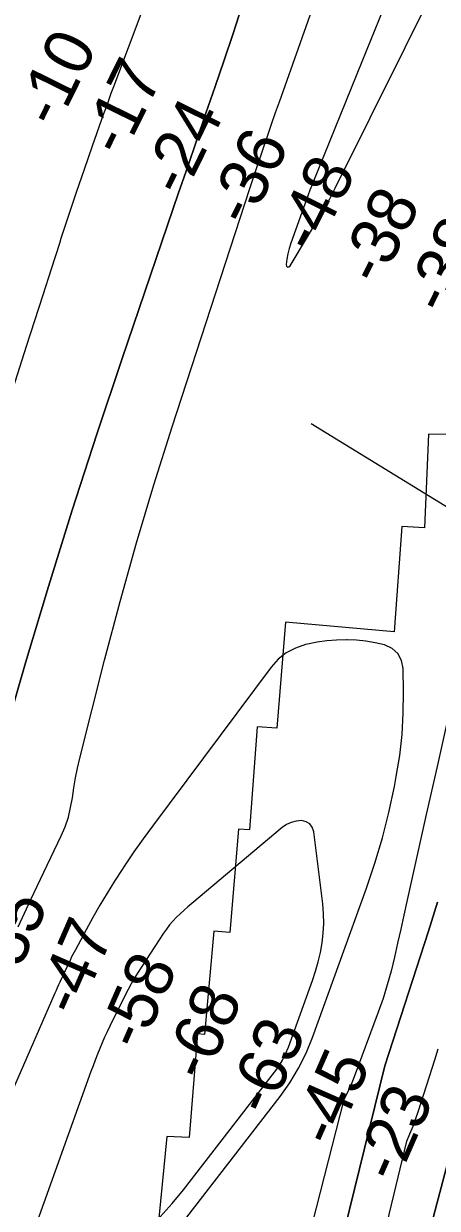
# Model space of a CAD drawing. Extents: x 3177385 to 3215275, y 903885 to 929304.
# Drawn here: x 3209009 to 3209584, y 923408 to 925053 of the extents above; entities that cross this region are included whole.
import ezdxf

# ---------------------------------------------------------------- set-up
doc = ezdxf.new("R2010")
doc.units = 0
for name, color, linetype in [('V-RIVR-RANG', 7, 'Continuous'), ('V-RRAP-RVMT', 7, 'Continuous'), ('V-TOPO-DPTH', 7, 'Continuous'), ('V-TOPO-MAJR', 7, 'Continuous'), ('V-TOPO-MINR', 7, 'Continuous')]:
    doc.layers.add(name, color=color, linetype=linetype)

msp = doc.modelspace()

# ---------------------------------------------------------------- linework, layer by layer
at = {"layer": 'V-RIVR-RANG'}
msp.add_line((3210260.5, 923974), (3209408.8, 924498), dxfattribs=at)
at = {"layer": 'V-RRAP-RVMT'}
for points in [[(3209853.1, 925174.1), (3209810.1, 925045.1), (3209792.5, 925052.4), (3209735.9, 924906.9), (3209748.8, 924900.9), (3209700.4, 924775.7), (3209673.7, 924776.5), (3209668, 924627.4), (3209650.4, 924628.5), (3209644.1, 924482.4), (3209571.6, 924483.4), (3209566.1, 924353.3), (3209534.8, 924355.1), (3209523.9, 924209), (3209373.3, 924222.3), (3209361, 924075.3), (3209333.6, 924077.2), (3209323, 923933.9), (3209307.6, 923935.1), (3209295.6, 923791.3), (3209273.6, 923793.4)], [(3209273.6, 923793.4), (3209260.7, 923650), (3209251, 923650.8), (3209239.4, 923507), (3209208.3, 923508.3), (3209193, 923352.1), (3209196.1, 923351.4), (3209182.4, 923241.6), (3209170.8, 923242), (3209150.5, 923111.7), (3209144, 923112.3), (3209116.4, 922956.3), (3209132.8, 922951.6), (3209107.5, 922841.7), (3209099.2, 922843), (3209022.3, 922550.1), (3209047.2, 922542.9), (3209009.7, 922422.3), (3208992.3, 922426.9), (3208947.9, 922288.2), (3208945.1, 922289.1), (3208905.9, 922164.3), (3208896.9, 922166.8), (3208850.5, 922034.9)]]:
    msp.add_lwpolyline(points, dxfattribs=at)
at = {"layer": 'V-TOPO-DPTH'}
for points in [[(3209539, 926041.8), (3209134, 924965.7), (3209130.5, 924956.3), (3209127.1, 924946.9), (3209123.7, 924937.5), (3209120.3, 924928.1), (3209104.4, 924883.2), (3209093.3, 924851.2), (3209082.3, 924819.2), (3209071.6, 924787.1), (3209061.1, 924755), (3209058.8, 924748), (3209047.3, 924712.4), (3209035.8, 924676.7), (3209024.3, 924641), (3209012.8, 924605.3), (3208965.8, 924459.6)], [(3209539, 926041.8), (3209134, 924965.7), (3209130.5, 924956.3), (3209127.1, 924946.9), (3209123.7, 924937.5), (3209120.3, 924928.1), (3209104.4, 924883.2), (3209093.3, 924851.2), (3209082.3, 924819.2), (3209071.6, 924787.1), (3209061.1, 924755), (3209058.8, 924748), (3209047.3, 924712.4), (3209035.8, 924676.7), (3209024.3, 924641), (3209012.8, 924605.3), (3208965.8, 924459.6)], [(3208957, 923977.7), (3209012, 924165.8), (3209043.8, 924272), (3209076.6, 924378), (3209110.8, 924483.5), (3209146, 924588.7), (3209224.6, 924818.4), (3209237.3, 924855.3), (3209249.9, 924892.2), (3209262.6, 924929.1), (3209275.4, 924966), (3209287.9, 925003), (3209300.3, 925040), (3209312.3, 925077.1)], [(3209312.3, 925077.1), (3209300.3, 925040), (3209287.9, 925003), (3209275.4, 924966), (3209262.6, 924929.1), (3209249.9, 924892.2), (3209237.3, 924855.3), (3209224.6, 924818.4), (3209146, 924588.7), (3209110.8, 924483.5), (3209076.6, 924378), (3209043.8, 924272), (3209012, 924165.8), (3208957, 923977.7)], [(3209584.5, 923833.7), (3209571.9, 923793.1), (3209511, 923606.3), (3209188.4, 922294.3)], [(3209188.4, 922294.3), (3209511, 923606.3), (3209571.9, 923793.1), (3209584.5, 923833.7)], [(3209273.8, 922390.7), (3209541.6, 923501.6), (3209546.1, 923512), (3209550.3, 923522.4), (3209554.2, 923533), (3209557.8, 923543.7), (3209580.5, 923614.5), (3209585.2, 923629.9)], [(3209273.8, 922390.7), (3209541.6, 923501.6), (3209546.1, 923512), (3209550.3, 923522.4), (3209554.2, 923533), (3209557.8, 923543.7), (3209580.5, 923614.5), (3209585.2, 923629.9)], [(3209604.6, 923495), (3209230.3, 922079.5)], [(3209604.6, 923495), (3209230.3, 922079.5)]]:
    msp.add_lwpolyline(points, dxfattribs=at)
at = {"layer": 'V-TOPO-MAJR'}
for points in [[(3209001.4, 923799.3), (3209019.4, 923837.2), (3209037.4, 923875), (3209061.5, 923925.5), (3209066.8, 923938.3), (3209071.3, 923951.4), (3209074.5, 923964.8), (3209076.9, 923978.5), (3209078.8, 923992.3), (3209081.1, 924006.1), (3209084, 924019.8), (3209087.1, 924033.4), (3209121.7, 924169.7), (3209143.2, 924251.3), (3209165.8, 924332.4), (3209190.1, 924413.2), (3209215.4, 924493.6), (3209323.6, 924824.8), (3209328.5, 924839.9), (3209333.5, 924855), (3209338.6, 924870.1), (3209343.8, 924885.1), (3209349, 924900.1), (3209354.2, 924915.2), (3209359.4, 924930.2), (3209364.7, 924945.1), (3209452.5, 925192.4)], [(3209598.9, 924088.8), (3209583.8, 924022), (3209568.8, 923955.2), (3209541.8, 923834.7), (3209537.5, 923815.3), (3209533.2, 923795.9), (3209528.8, 923776.5), (3209524.5, 923757.1), (3209519.8, 923737.8), (3209514.6, 923718.6), (3209508.6, 923699.7), (3209502, 923681), (3209467.3, 923587.5), (3209463.3, 923577.9), (3209459, 923568.5), (3209454.1, 923559.4), (3209097.4, 922163.8)]]:
    msp.add_lwpolyline(points, dxfattribs=at)
at = {"layer": 'V-TOPO-MINR'}
for points in [[(3209539, 926041.8), (3209134, 924965.7), (3209130.5, 924956.3), (3209127.1, 924946.9), (3209123.7, 924937.5), (3209120.3, 924928.1), (3209104.4, 924883.2), (3209093.3, 924851.2), (3209082.3, 924819.2), (3209071.6, 924787.1), (3209061.1, 924755), (3209058.8, 924748), (3209047.3, 924712.4), (3209035.8, 924676.7), (3209024.3, 924641), (3209012.8, 924605.3), (3208965.8, 924459.6)], [(3209515.3, 925089.6), (3209479, 925000.6), (3209412, 924835), (3209409.5, 924828.6), (3209407, 924822.3), (3209404.6, 924815.9), (3209402.3, 924809.5), (3209380.7, 924748.7), (3209378.4, 924741.4), (3209376.4, 924734), (3209374.9, 924726.5), (3209373.8, 924719), (3209374.7, 924716.8), (3209376, 924715.5), (3209377.7, 924715.8), (3209379.8, 924717), (3209426.2, 924795.4), (3209430.4, 924802.7), (3209434.5, 924810.1), (3209438.4, 924817.6), (3209442.2, 924825.1), (3209636.8, 925216.3)], [(3209312.3, 925077.1), (3209300.3, 925040), (3209287.9, 925003), (3209275.4, 924966), (3209262.6, 924929.1), (3209249.9, 924892.2), (3209237.3, 924855.3), (3209224.6, 924818.4), (3209146, 924588.7), (3209110.8, 924483.5), (3209076.6, 924378), (3209043.8, 924272), (3209012, 924165.8), (3208957, 923977.7)], [(3209430.6, 924196.3), (3209417.2, 924194.4), (3209403.8, 924191.8), (3209400.9, 924191.2), (3209387, 924186.4), (3209374.2, 924179.9), (3209363.1, 924170.9), (3209353.1, 924160.1), (3209188.2, 923939.2), (3209175.2, 923921.4), (3209162.5, 923903.5), (3209150.2, 923885.2), (3209138.2, 923866.8), (3209135.5, 923862.7), (3209125.2, 923846.1), (3209115.2, 923829.3), (3209105.5, 923812.4), (3209096, 923795.3), (3209081.1, 923767.6), (3209079.4, 923764.2), (3209077.6, 923760.8), (3209075.9, 923757.5), (3209074.3, 923754.1), (3209066.7, 923738.1), (3209064.8, 923734.3), (3209063, 923730.4), (3209061.2, 923726.5), (3209059.5, 923722.6), (3209057.7, 923718.7), (3209056, 923714.8), (3209054.3, 923710.9), (3209052.5, 923707), (3208939.8, 923449.8)], [(3209063.6, 923173.7), (3209365.5, 923563.6), (3209379, 923582.9), (3209391.3, 923602.9), (3209401.6, 923623.9), (3209410.6, 923645.6), (3209485.6, 923853), (3209497.3, 923887.7), (3209507.8, 923922.8), (3209516.7, 923958.3), (3209524.4, 923994.1), (3209527.1, 924008.1), (3209531.8, 924037.2), (3209535.2, 924066.4), (3209536.8, 924095.8), (3209537.3, 924125.3), (3209536.7, 924157.9), (3209534.1, 924169.3), (3209529.3, 924178.9), (3209521.1, 924185.8), (3209510.7, 924191), (3209497.8, 924193.8), (3209484.8, 924196), (3209471.8, 924197.2), (3209458.6, 924197.7), (3209457.8, 924197.7), (3209444.2, 924197.3), (3209430.6, 924196.3)], [(3209063.6, 923173.7), (3209365.5, 923563.6), (3209379, 923582.9), (3209391.3, 923602.9), (3209401.6, 923623.9), (3209410.6, 923645.6), (3209485.6, 923853), (3209497.3, 923887.7), (3209507.8, 923922.8), (3209516.7, 923958.3), (3209524.4, 923994.1), (3209527.1, 924008.1), (3209531.8, 924037.2), (3209535.2, 924066.4), (3209536.8, 924095.8), (3209537.3, 924125.3), (3209536.7, 924157.9), (3209534.1, 924169.3), (3209529.3, 924178.9), (3209521.1, 924185.8), (3209510.7, 924191), (3209497.8, 924193.8), (3209484.8, 924196), (3209471.8, 924197.2), (3209458.6, 924197.7), (3209457.8, 924197.7), (3209444.2, 924197.3), (3209430.6, 924196.3), (3209417.2, 924194.4), (3209403.8, 924191.8), (3209400.9, 924191.2), (3209387, 924186.4), (3209374.2, 924179.9), (3209363.1, 924170.9), (3209353.1, 924160.1), (3209188.2, 923939.2), (3209175.2, 923921.4), (3209162.5, 923903.5), (3209150.2, 923885.2), (3209138.2, 923866.8), (3209135.5, 923862.7), (3209125.2, 923846.1), (3209115.2, 923829.3)], [(3209199, 923396.5), (3209215.6, 923414.9), (3209231.4, 923434), (3209357.9, 923597.3), (3209363.6, 923605.5), (3209368.9, 923614.1), (3209373.3, 923623), (3209377.1, 923632.3), (3209410.6, 923724.7), (3209414.8, 923737.6), (3209418.6, 923750.6), (3209421.6, 923763.9), (3209424.1, 923777.2), (3209425.6, 923790.6), (3209426.4, 923804.1), (3209426.1, 923817.6), (3209425, 923831.1), (3209412.4, 923931.4), (3209410.2, 923937.5), (3209406.7, 923942.3), (3209401.6, 923945.2), (3209395.3, 923946.8), (3209387.9, 923946), (3209380.9, 923944.3), (3209374.4, 923941.2), (3209368.3, 923937.1), (3209242.9, 923831.8), (3209237.4, 923827.1), (3209232.1, 923822.4)], [(3209115.2, 923829.3), (3209105.5, 923812.4), (3209096, 923795.3), (3209081.1, 923767.6), (3209079.4, 923764.2), (3209077.6, 923760.8), (3209075.9, 923757.5), (3209074.3, 923754.1), (3209066.7, 923738.1), (3209064.8, 923734.3), (3209063, 923730.4), (3209061.2, 923726.5), (3209059.5, 923722.6), (3209057.7, 923718.7), (3209056, 923714.8), (3209054.3, 923710.9), (3209052.5, 923707), (3208939.8, 923449.8), (3208922.5, 923409.9), (3208905.3, 923369.8)], [(3209188.4, 922294.3), (3209511, 923606.3), (3209571.9, 923793.1), (3209584.5, 923833.7)], [(3209232.1, 923822.4), (3209226.8, 923817.5), (3209221.6, 923812.6), (3209216.7, 923807.4), (3209211.9, 923802), (3209207.6, 923796.3), (3209203.5, 923790.5), (3209167.5, 923735), (3209162.9, 923727.6), (3209158.4, 923720.1), (3209154.3, 923712.4), (3209150.3, 923704.6), (3209129, 923661.4), (3209125.3, 923653.7), (3209121.7, 923645.9), (3209118.3, 923638.1), (3209115, 923630.2), (3209111.8, 923622.3), (3209108.7, 923614.3), (3209105.6, 923606.3), (3209102.7, 923598.2), (3209021.7, 923372)], [(3209273.8, 922390.7), (3209541.6, 923501.6), (3209546.1, 923512), (3209550.3, 923522.4), (3209554.2, 923533), (3209557.8, 923543.7), (3209580.5, 923614.5), (3209585.2, 923629.9)], [(3209230.3, 922079.5), (3209604.6, 923495)]]:
    msp.add_lwpolyline(points, dxfattribs=at)

# ---------------------------------------------------------------- texts
at = {"layer": 'V-RIVR-RANG'}
for s, rotation, p in [('-10', 63.7164, (3209055, 924906)), ('-17', 63.7164, (3209146.7, 924866.1)), ('-24', 63.7164, (3209230.7, 924810.5)), ('-36', 63.7164, (3209321.7, 924769.1)), ('-48', 63.7164, (3209414.4, 924731.3)), ('-38', 63.7164, (3209504.1, 924687.3)), ('-38', 63.7164, (3209595.5, 924646.6)), ('-35', 66.3736, (3208992.2, 923712.5)), ('-47', 66.3736, (3209083.6, 923672.3)), ('-58', 66.3736, (3209171.8, 923624.8)), ('-68', 66.3736, (3209262, 923581.7)), ('-63', 66.3736, (3209350.2, 923534.3)), ('-45', 66.3736, (3209440.1, 923490.7)), ('-23', 66.3736, (3209527.5, 923441.4))]:
    msp.add_text(s, height=67, rotation=rotation, dxfattribs=at).set_placement(p)

doc.saveas('drawing.dxf')
